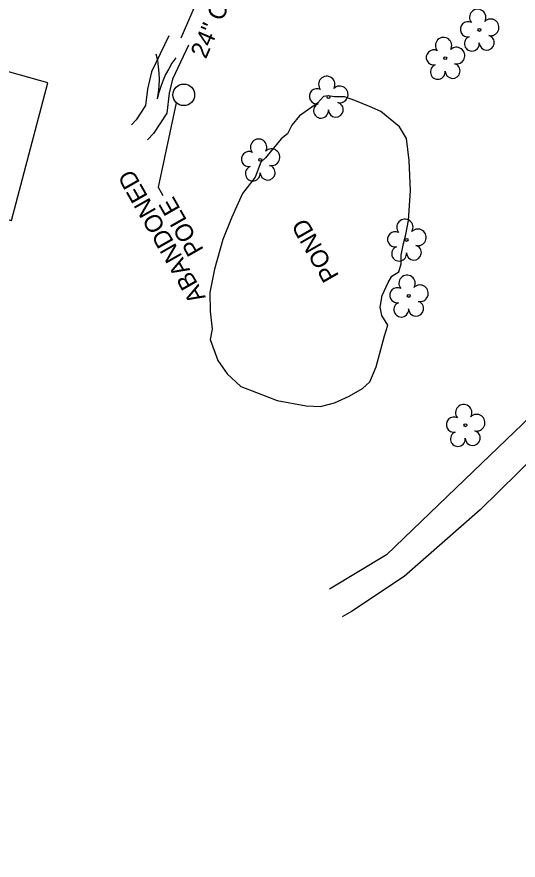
# Model space of a CAD drawing. Extents: x 472260 to 482161, y 489063 to 507124.
# Drawn here: x 478342.6 to 478456.7, y 494485.4 to 494677.4 of the extents above; entities that cross this region are included whole.
import ezdxf

# ---------------------------------------------------------------- set-up
doc = ezdxf.new("R2010")
doc.units = 0
for name, color, linetype in [('Exist Earthen Structure Ditch Cogo Point CELL', 7, 'Continuous'), ('Exist Structure Minor Drop Inlet Cogo Elevation', 7, 'Continuous'), ('Prop Drainage Structure Drop Inlet Grate 2 Wide Slots and Flat Grates 840 20 Label', 7, 'Continuous'), ('Prop Drainage Structure Headwall CELL', 7, 'Continuous'), ('Prop Drainage Structure Outlet Generic CELL', 7, 'Continuous'), ('Prop Drainage Structure Pipe Collar Label', 7, 'Continuous'), ('Prop Drainage Structure Pipe RCP 18in Class III', 7, 'Continuous'), ('Prop Drainage Structure Pipe RCP 24in Class III', 7, 'Continuous'), ('Prop Drainage Structure Pipe RCP 48in Class III Label', 7, 'Continuous'), ('Prop Drainage Structure Pipe RCP 66in Class III Label', 7, 'Continuous'), ('Prop Drainage Structure Pipe Side Drain 18in', 7, 'Continuous'), ('Prop Earthen Structure Head Ditch', 7, 'Continuous'), ('Scratch_Level_8', 7, 'Continuous')]:
    doc.layers.add(name, color=color, linetype=linetype)

msp = doc.modelspace()

# ---------------------------------------------------------------- linework, layer by layer
at = {"layer": 'Exist Earthen Structure Ditch Cogo Point CELL'}
msp.add_lwpolyline([(478397.18, 494591.88), (478401.87, 494590.05), (478408.45, 494588.8), (478411.71, 494588.65), (478414.92, 494589.47), (478418.28, 494590.99), (478421.32, 494592.77), (478422.96, 494594.26), (478424.4, 494597.71), (478426.29, 494604.75), (478427.07, 494607.17), (478425.68, 494609.37), (478425.34, 494611.29), (478425.8, 494613.97), (478427.16, 494616.93), (478427.94, 494618.34), (478429.53, 494619.34), (478430.09, 494621.17), (478430.09, 494623.12), (478430.66, 494625.77), (478431.17, 494627.83), (478431.76, 494631.05), (478432.2, 494637.85), (478431.92, 494644.7), (478431.3, 494649.73), (478429.68, 494652.4), (478425.49, 494655.85), (478422.9, 494657), (478419.58, 494658.33), (478417.2, 494659.19), (478414.89, 494659.21), (478413.45, 494659.42), (478412.45, 494659.3), (478411.05, 494657.72), (478406.95, 494654.86), (478405.17, 494652.73), (478404.23, 494650.77), (478402.78, 494649.62), (478399.18, 494645.29), (478398.13, 494644.31), (478396.84, 494640.87), (478393.94, 494637.17), (478391.55, 494631.79), (478389.53, 494626.73), (478387.58, 494619.96), (478386.57, 494614.67), (478386.59, 494610.36), (478387.03, 494606.26), (478386.6, 494603.91), (478388.35, 494599.13), (478390.46, 494596.14), (478393.63, 494593.23), (478397.18, 494591.88)], dxfattribs=at)
at = {"layer": 'Exist Structure Minor Drop Inlet Cogo Elevation'}
msp.add_arc((480407.9, 495448.91), 2048.89, 192.1328, 219.63873, dxfattribs=at)
at = {"layer": 'Prop Drainage Structure Drop Inlet Grate 2 Wide Slots and Flat Grates 840 20 Label'}
for p, q in [((478447.91, 494674.43), (478447.91, 494674.43)), ((478440.14, 494668), (478440.14, 494668)), ((478413.55, 494659.16), (478413.55, 494659.16)), ((478398.03, 494644.85), (478398.03, 494644.85)), ((478431.33, 494626.6), (478431.33, 494626.6)), ((478431.82, 494613.86), (478431.82, 494613.86)), ((478444.72, 494584.39), (478444.72, 494584.39))]:
    msp.add_line(p, q, dxfattribs=at)
for centre in [(478447.91, 494674.43), (478440.14, 494668), (478413.55, 494659.16), (478398.03, 494644.85), (478431.33, 494626.6), (478431.82, 494613.86), (478444.72, 494584.39)]:
    msp.add_circle(centre, 0.326, dxfattribs=at)
for centre, radius, start, end in [((478447.52, 494677.3), 1.86, 330.1651, 219.7134), ((478450.45, 494675.02), 1.9, 257.1011, 134.1999), ((478445.3, 494674.58), 1.73, 62.6636, 279.3457), ((478449.58, 494671.53), 1.7, 181.2822, 74.56), ((478439.75, 494670.88), 1.86, 330.1651, 219.7134), ((478446.2, 494671.31), 1.69, 111.5671, 6.231), ((478437.53, 494668.16), 1.73, 62.6636, 279.3457), ((478442.69, 494668.59), 1.9, 257.1011, 134.1999), ((478438.44, 494664.88), 1.69, 111.5671, 6.231), ((478441.81, 494665.1), 1.7, 181.2822, 74.56), ((478413.16, 494662.03), 1.86, 330.1651, 219.7134), ((478416.1, 494659.75), 1.9, 257.1011, 134.1999), ((478410.94, 494659.31), 1.73, 62.6636, 279.3457), ((478415.22, 494656.26), 1.7, 181.2822, 74.56), ((478411.84, 494656.04), 1.69, 111.5671, 6.231), ((478397.64, 494647.73), 1.86, 330.1651, 219.7134), ((478395.42, 494645.01), 1.73, 62.6636, 279.3457), ((478400.58, 494645.44), 1.9, 257.1011, 134.1999), ((478396.32, 494641.73), 1.69, 111.5671, 6.231), ((478399.7, 494641.95), 1.7, 181.2822, 74.56), ((478430.94, 494629.48), 1.86, 330.1651, 219.7134), ((478433.88, 494627.19), 1.9, 257.1011, 134.1999), ((478428.72, 494626.76), 1.73, 62.6636, 279.3457), ((478429.62, 494623.48), 1.69, 111.5671, 6.231), ((478433, 494623.71), 1.7, 181.2822, 74.56), ((478431.44, 494616.73), 1.86, 330.1651, 219.7134), ((478429.21, 494614.02), 1.73, 62.6636, 279.3457), ((478434.37, 494614.45), 1.9, 257.1011, 134.1999), ((478430.12, 494610.74), 1.69, 111.5671, 6.231), ((478433.49, 494610.96), 1.7, 181.2822, 74.56), ((478444.33, 494587.27), 1.86, 330.1651, 219.7134), ((478447.27, 494584.98), 1.9, 257.1011, 134.1999), ((478442.11, 494584.55), 1.73, 62.6636, 279.3457), ((478443.01, 494581.27), 1.69, 111.5671, 6.231), ((478446.39, 494581.49), 1.7, 181.2822, 74.56)]:
    msp.add_arc(centre, radius, start, end, dxfattribs=at)
at = {"layer": 'Prop Drainage Structure Headwall CELL'}
msp.add_line((478386.63, 494688.03), (478379.91, 494672.54), dxfattribs=at)
at = {"layer": 'Prop Drainage Structure Pipe Collar Label'}
msp.add_circle((478380.61, 494659.65), 2.46, dxfattribs=at)
at = {"layer": 'Prop Drainage Structure Pipe RCP 18in Class III'}
for points in [[(478426.78, 494554.87), (478446.5, 494573.87), (478461.48, 494588.3), (478473.68, 494600.41), (478482.81, 494610.3), (478489.81, 494617.94), (478497.77, 494627.29)], [(478509.1, 494625.83), (478492.69, 494610.18), (478478.48, 494594.9), (478465.36, 494582.13), (478448.1, 494565.15), (478430.75, 494549.97)], [(478426.78, 494554.87), (478413.77, 494547.1)], [(478430.75, 494549.97), (478418.77, 494542.02), (478416.69, 494540.79)]]:
    msp.add_lwpolyline(points, dxfattribs=at)
at = {"layer": 'Prop Drainage Structure Pipe RCP 24in Class III'}
for points in [[(478377.17, 494673.08), (478373.28, 494664.91), (478372.36, 494660.95), (478371.89, 494657.25), (478369.74, 494653.96), (478368.68, 494652.84)], [(478381.69, 494670.94), (478378.03, 494663.25), (478377.28, 494660.06), (478376.71, 494655.48), (478373.68, 494650.85), (478372.32, 494649.4)]]:
    msp.add_lwpolyline(points, dxfattribs=at)
at = {"layer": 'Prop Drainage Structure Pipe RCP 48in Class III Label'}
msp.add_lwpolyline([(478378.88, 494657.85), (478374.78, 494638.62), (478375.86, 494636.73)], dxfattribs=at)
at = {"layer": 'Prop Drainage Structure Pipe Side Drain 18in'}
msp.add_lwpolyline([(478321.7, 494670.18), (478313.21, 494638.87), (478341.38, 494631.02), (478349.69, 494662.36)], close=True, dxfattribs=at)
at = {"layer": 'Scratch_Level_8'}
msp.add_line((478375.55, 494663.63), (478375.55, 494663.63), dxfattribs=at)
for points in [[(478374.28, 494668.98), (478374.61, 494667.55), (478374.78, 494666.06), (478374.94, 494664.59), (478374.97, 494663.15), (478374.92, 494661.67), (478374.79, 494660.18), (478374.58, 494658.73)], [(478378.77, 494668.09), (478377.92, 494666.9), (478377.19, 494665.59), (478376.48, 494664.29), (478375.9, 494662.96), (478375.39, 494661.57), (478374.94, 494660.15), (478374.58, 494658.73)]]:
    msp.add_lwpolyline(points, dxfattribs=at)

# ---------------------------------------------------------------- texts
at = {"layer": 'Prop Drainage Structure Outlet Generic CELL'}
msp.add_text('POND', height=4, rotation=119.7387, dxfattribs=at).set_placement((478416.05, 494618.44))
at = {"layer": 'Prop Drainage Structure Pipe RCP 66in Class III Label'}
for s, p in [('ABANDONED', (478385.66, 494613.56)), ('POLE', (478385.25, 494624.37))]:
    msp.add_text(s, height=4, rotation=119.7387, dxfattribs=at).set_placement(p)
at = {"layer": 'Prop Earthen Structure Head Ditch'}
msp.add_text('24" CMP', height=4, rotation=66.5377, dxfattribs=at).set_placement((478385.64, 494667.67))

doc.saveas('drawing.dxf')
